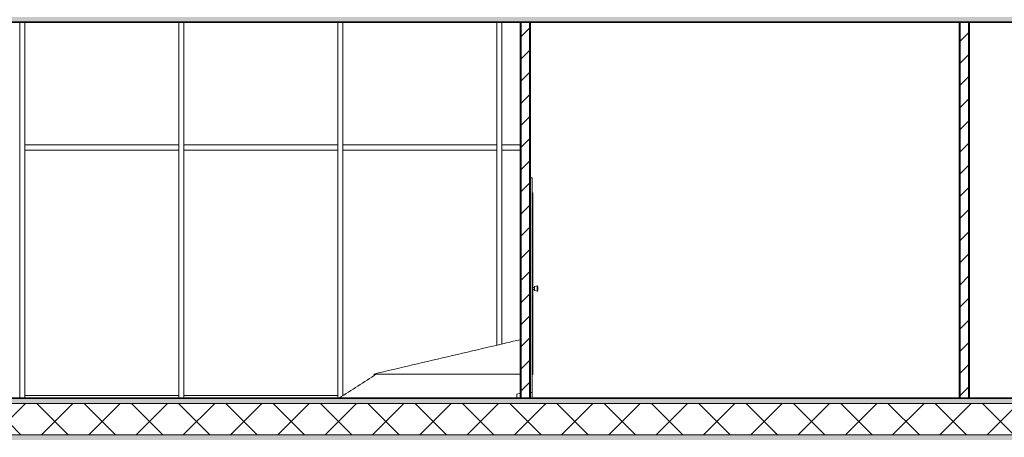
# Model space of a CAD drawing. Header units: inches. Extents: x 424 to 2043, y -237 to 445.
# Tile 948 of 965: x 996.6 to 1006.03, y 225.78 to 229.78. Entities that reach past the tile are written whole.
import ezdxf

# ---------------------------------------------------------------- set-up
doc = ezdxf.new("R2010")
doc.units = ezdxf.units.IN
doc.header["$MEASUREMENT"] = 0
for name, color, linetype, lineweight in [('A-DOOR', 31, 'Continuous', 9), ('A-DOOR-FRAM', 31, 'Continuous', 9), ('A-FLOR', 192, 'Continuous', 9), ('A-FLOR-MCUT', 51, 'Continuous', 9), ('A-FLOR-PATT', 8, 'Continuous', 35), ('A-GLAZ-CURT', 52, 'Continuous', 9), ('A-GLAZ-CWMG', 51, 'Continuous', 9), ('A-WALL', 113, 'Continuous', 9), ('A-WALL-PATT', 111, 'Continuous', 25)]:
    doc.layers.add(name, color=color, linetype=linetype, lineweight=lineweight)
pattern_1 = [(108.435, (988.67603, 228.86908), (-0.41678894, 0.83294356), [0.158, -1.159]), (139.399, (988.626028, 229.019077), (-2.49915805, 2.08284494), [0.077, -3.763]), (136.848, (988.984028, 229.069077), (-6.247659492, 5.831057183), [0.183, -8.952]), (109.983, (988.851028, 229.194077), (-1.249748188, 3.331484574), [0.098, -4.778]), (90, (988.81703, 228.86908), (-0.416, 0.417), [0.083, -0.333]), (118.443, (988.817028, 228.953077), (2.9159587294, -5.414786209), [0.227, -11.141]), (84.289, (988.709028, 229.152077), (-0.416051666, -3.748202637), [0.084, -4.102]), (129.806, (988.71703, 229.23608), (1.66603147, -2.08199523), [0.065, -3.188])]
pattern_2 = [(0, (988.56703, 228.86908), (0, 0.15), []), (90, (988.56703, 228.86908), (-0.15, 9e-18), [])]
pattern_3 = [(45, (988.56703, 228.86908), (-0.106066, 0.106066), [])]
pattern_4 = [(45, (988.56703, 228.86908), (-0.212132, 0.212132), []), (135, (988.56703, 228.86908), (-0.212132, -0.212132), [])]

# ---------------------------------------------------------------- blocks, each defined once
blk = doc.blocks.new('System Panel - Glazed-137468-Section 2')
at = {"layer": 'A-GLAZ-CURT'}
blk.add_line((45.628, 9.625), (45.6303, 9.625), dxfattribs=at)
blk = doc.blocks.new('Rectangular Mullion - 50 x 150mm-V6-Section 2')
at = {"layer": 'A-GLAZ-CWMG'}
for p, q in [((44.1062, 9.6), (44.1062, 9.625)), ((45.578, 9.625), (44.1062, 9.625)), ((45.578, 9.625), (45.578, 9.6))]:
    blk.add_line(p, q, dxfattribs=at)
blk = doc.blocks.new('Rectangular Mullion - 50 x 150mm-V14-Section 2')
at = {"layer": 'A-GLAZ-CWMG'}
for p, q in [((47.1497, 11.975), (47.1497, 12.025)), ((47.3236, 12.025), (47.1497, 12.025)), ((47.3236, 11.975), (47.1497, 11.975))]:
    blk.add_line(p, q, dxfattribs=at)
blk = doc.blocks.new('Rectangular Mullion - 50 x 150mm-V5-Section 2')
at = {"layer": 'A-GLAZ-CWMG'}
for p, q in [((7.5845, 7.175), (7.5845, 7.225)), ((9.0562, 7.225), (7.5845, 7.225)), ((9.0562, 7.175), (7.5845, 7.175)), ((9.0562, 7.225), (9.0562, 7.175))]:
    blk.add_line(p, q, dxfattribs=at)
blk = doc.blocks.new('Rectangular Mullion - 50 x 150mm-137371-Section 2')
at = {"layer": 'A-GLAZ-CWMG'}
for p, q in [((47.0997, 12), (47.0997, 10.1074)), ((47.1497, 12), (47.1497, 10.1191))]:
    blk.add_line(p, q, dxfattribs=at)
blk = doc.blocks.new('Rectangular Mullion - 50 x 150mm-V23-Section 2')
at = {"layer": 'A-GLAZ-CWMG'}
for p, q in [((45.578, 12), (45.578, 9.6)), ((45.628, 12), (45.628, 9.6235))]:
    blk.add_line(p, q, dxfattribs=at)
blk = doc.blocks.new('Rectangular Mullion - 50 x 150mm-137391-Section 2')
at = {"layer": 'A-GLAZ-CWMG'}
for p, q in [((31.8823, 4.8), (31.8823, 2.4)), ((31.9323, 4.8), (31.9323, 2.4))]:
    blk.add_line(p, q, dxfattribs=at)
blk = doc.blocks.new('Rectangular Mullion - 50 x 150mm-V27-Section 2')
at = {"layer": 'A-GLAZ-CWMG'}
for p, q in [((47.0997, 13.2), (47.0997, 12)), ((47.1497, 13.2), (47.1497, 12))]:
    blk.add_line(p, q, dxfattribs=at)
blk = doc.blocks.new('ExtDbl _3_ - 1510 x 2110mm-232864-Section 2')
at = {"layer": 'A-DOOR'}
for p, q in [((47.4416, 11.5665), (47.4376, 11.5665)), ((47.4436, 9.8275), (47.4436, 11.5645)), ((47.4626, 10.66), (47.4436, 10.66)), ((47.4626, 10.66), (47.4436, 10.66)), ((47.4873, 10.675), (47.4626, 10.6686)), ((47.4873, 10.675), (47.4626, 10.6686)), ((47.4626, 10.6686), (47.4626, 10.65)), ((47.4626, 10.65), (47.4626, 10.6314)), ((47.4908, 10.675), (47.4873, 10.675)), ((47.4908, 10.675), (47.4873, 10.675)), ((47.4873, 10.6738), (47.4873, 10.65)), ((47.4873, 10.6738), (47.4873, 10.6738)), ((47.4873, 10.65), (47.4873, 10.6262)), ((47.4926, 10.6705), (47.4908, 10.675)), ((47.4926, 10.6705), (47.4908, 10.675)), ((47.4908, 10.6738), (47.4908, 10.65)), ((47.4908, 10.6738), (47.4908, 10.6738)), ((47.4908, 10.65), (47.4908, 10.6262)), ((47.4926, 10.6645), (47.4926, 10.65)), ((47.4926, 10.6645), (47.4926, 10.6645)), ((47.4926, 10.65), (47.4926, 10.6355)), ((47.4436, 10.64), (47.4626, 10.64)), ((47.4436, 10.64), (47.4626, 10.64)), ((47.4626, 10.6314), (47.4873, 10.625)), ((47.4626, 10.6314), (47.4873, 10.625)), ((47.4873, 10.6262), (47.4873, 10.6262)), ((47.4873, 10.625), (47.4908, 10.625)), ((47.4873, 10.625), (47.4908, 10.625)), ((47.4908, 10.625), (47.4926, 10.6295)), ((47.4908, 10.625), (47.4926, 10.6295)), ((47.4908, 10.6262), (47.4908, 10.6262)), ((47.4926, 10.6355), (47.4926, 10.6355)), ((47.4376, 9.8255), (47.4416, 9.8255)), ((47.3236, 9.6473), (47.2936, 9.6386)), ((47.2936, 9.6386), (47.2936, 9.6)), ((47.4236, 9.6545), (47.4376, 9.6545)), ((47.4376, 9.6545), (47.4376, 9.6))]:
    blk.add_line(p, q, dxfattribs=at)
for points, knots in [([(47.4436, 11.5645), (47.4436, 11.5647), (47.4436, 11.5649), (47.4435, 11.5653), (47.4434, 11.5655), (47.4433, 11.5656), (47.4432, 11.5658), (47.443, 11.5659), (47.4429, 11.5661), (47.4426, 11.5662), (47.4424, 11.5664), (47.4421, 11.5665), (47.4418, 11.5665), (47.4416, 11.5665)], [0, 0, 0, 0, 0.166667, 0.25, 0.333333, 0.375, 0.416667, 0.5, 0.583333, 0.666667, 0.75, 0.833333, 1, 1, 1, 1]), ([(47.4416, 9.8255), (47.4418, 9.8255), (47.4421, 9.8255), (47.4424, 9.8256), (47.4426, 9.8258), (47.4429, 9.8259), (47.443, 9.8261), (47.4432, 9.8262), (47.4433, 9.8264), (47.4434, 9.8265), (47.4435, 9.8267), (47.4436, 9.8271), (47.4436, 9.8273), (47.4436, 9.8275)], [-1, -1, -1, -1, -0.833333, -0.75, -0.666667, -0.583333, -0.5, -0.416667, -0.375, -0.333333, -0.25, -0.166667, 0, 0, 0, 0])]:
    blk.add_open_spline(points, degree=3, knots=knots, dxfattribs=at)
at = {"layer": 'A-DOOR-FRAM'}
for p, q in [((47.4376, 11.71), (47.4236, 11.71)), ((47.4376, 11.71), (47.4376, 9.6545)), ((47.4376, 9.6545), (47.4236, 9.6545))]:
    blk.add_line(p, q, dxfattribs=at)

msp = doc.modelspace()

# ---------------------------------------------------------------- hatches: boundary and pattern name
at = {"layer": 'A-FLOR-PATT', "lineweight": 9}
h = msp.add_hatch(dxfattribs=at)
h.set_pattern_fill('FP_1', color=256, style=0, pattern_type=2)
h.set_pattern_definition(pattern_1)
h.paths.add_polyline_path([(1012.7941, 229.7501), (1013.3677, 229.7501), (1013.3677, 229.8001), (983.7718, 229.8001), (983.7718, 229.7501), (1012.1003, 229.7501)], flags=0)
h.paths.add_polyline_path([(941.7605, 229.7501), (963.3888, 229.7501), (963.3888, 229.8001), (941.7605, 229.8001)], flags=0)
h.paths.add_polyline_path([(970.5191, 229.7501), (970.5191, 229.8001), (966.6919, 229.8001), (966.6919, 229.7501), (970.4716, 229.7501)], flags=0)
h = msp.add_hatch(dxfattribs=at)
h.set_pattern_fill('FP_2', color=256, style=0, pattern_type=2)
h.set_pattern_definition([(0, (988.56703, 228.86908), (0.406, 0.102), [0.034, -0.271, 0.034, -0.271, -1.626]), (0, (988.56703, 228.86908), (0.406, 0.102), [-0.61, 0.034, -0.576, 0.034, -0.271, -0.711]), (0, (988.56703, 228.86908), (0.406, 0.102), [-1.524, 0.034, -0.17, 0.034, -0.474]), (120, (988.72003, 228.92008), (-0.2913346, 0.30060631), [0.034, -0.271, 0.034, -0.271, -1.626]), (120, (988.72003, 228.92008), (-0.2913346, 0.30060631), [-0.61, 0.034, -0.576, 0.034, -0.271, -0.711]), (120, (988.72003, 228.92008), (-0.2913346, 0.30060631), [-1.524, 0.034, -0.17, 0.034, -0.474]), (240, (988.77103, 229.12308), (-0.1146654, -0.40260631), [0.034, -0.271, 0.034, -0.271, -1.626]), (240, (988.77103, 229.12308), (-0.1146654, -0.40260631), [-0.61, 0.034, -0.576, 0.034, -0.271, -0.711]), (240, (988.77103, 229.12308), (-0.1146654, -0.40260631), [-1.524, 0.034, -0.17, 0.034, -0.474])])
h.paths.add_polyline_path([(1012.7941, 226.1001), (1013.3677, 226.1001), (1013.3677, 226.1501), (983.7718, 226.1501), (983.7718, 226.1001), (1012.1003, 226.1001)], flags=0)
h.paths.add_polyline_path([(945.5373, 226.1001), (963.3888, 226.1001), (963.3888, 226.1501), (945.5373, 226.1501)], flags=0)
h.paths.add_polyline_path([(970.4716, 226.1001), (970.5191, 226.1001), (970.5191, 226.1501), (966.6919, 226.1501), (966.6919, 226.1001), (969.7778, 226.1001)], flags=0)
h = msp.add_hatch(dxfattribs=at)
h.set_pattern_fill('FP_3', color=256, style=0, pattern_type=2)
h.set_pattern_definition([(45, (988.56703, 228.86908), (-0.2262742, 0.2262742), []), (135, (988.56703, 228.86908), (-0.2262742, -0.2262742), [])])
h.paths.add_polyline_path([(969.7778, 225.8001), (970.5191, 225.8001), (970.5191, 226.1001), (966.6919, 226.1001), (966.6919, 225.8001), (969.084, 225.8001)], flags=0)
h.paths.add_polyline_path([(945.8413, 225.8001), (963.3888, 225.8001), (963.3888, 226.1001), (945.5373, 226.1001), (945.5373, 225.8001)], flags=0)
h.paths.add_polyline_path([(1012.7941, 225.8001), (1013.3677, 225.8001), (1013.3677, 226.1001), (983.7718, 226.1001), (983.7718, 225.8001), (1012.1003, 225.8001)], flags=0)
h = msp.add_hatch(dxfattribs=at)
h.set_pattern_fill('FP_1', color=256, style=0, pattern_type=2)
h.set_pattern_definition(pattern_1)
h.paths.add_polyline_path([(945.5373, 225.7501), (963.3888, 225.7501), (963.3888, 225.8001), (945.5373, 225.8001)], flags=0)
h.paths.add_polyline_path([(1013.3677, 225.7501), (1013.3677, 225.8001), (983.7718, 225.8001), (983.7718, 225.7501), (1012.7941, 225.7501)], flags=0)
h.paths.add_polyline_path([(966.6919, 225.7501), (970.5191, 225.7501), (970.5191, 225.8001), (966.6919, 225.8001)], flags=0)
at = {"layer": 'A-WALL-PATT', "lineweight": 9}
h = msp.add_hatch(dxfattribs=at)
h.set_pattern_fill('FP_4', color=256, style=0, pattern_type=2)
h.set_pattern_definition(pattern_2)
h.paths.add_polyline_path([(1001.3927, 226.1501), (1001.4027, 226.1501), (1001.4027, 229.7501), (1001.3927, 229.7501), (1001.3927, 226.5633)], flags=0)
h = msp.add_hatch(dxfattribs=at)
h.set_pattern_fill('FP_5', color=256, style=0, pattern_type=2)
h.set_pattern_definition(pattern_3)
h.paths.add_polyline_path([(1001.4027, 226.1501), (1001.4827, 226.1501), (1001.4827, 229.7501), (1001.4027, 229.7501), (1001.4027, 226.5633)], flags=0)
h = msp.add_hatch(dxfattribs=at)
h.set_pattern_fill('FP_6', color=256, style=0, pattern_type=2)
h.set_pattern_definition(pattern_4)
h.paths.add_polyline_path([(1001.4927, 226.1501), (1001.4927, 229.7501), (1001.4827, 229.7501), (1001.4827, 226.1501)], flags=0)
h = msp.add_hatch(dxfattribs=at)
h.set_pattern_fill('FP_4', color=256, style=0, pattern_type=2)
h.set_pattern_definition(pattern_2)
h.paths.add_polyline_path([(1005.6027, 226.1501), (1005.6027, 229.7501), (1005.5927, 229.7501), (1005.5927, 226.1501)], flags=0)
h = msp.add_hatch(dxfattribs=at)
h.set_pattern_fill('FP_5', color=256, style=0, pattern_type=2)
h.set_pattern_definition(pattern_3)
h.paths.add_polyline_path([(1005.6827, 226.1501), (1005.6827, 229.7501), (1005.6027, 229.7501), (1005.6027, 226.1501)], flags=0)
h = msp.add_hatch(dxfattribs=at)
h.set_pattern_fill('FP_6', color=256, style=0, pattern_type=2)
h.set_pattern_definition(pattern_4)
h.paths.add_polyline_path([(1005.6927, 226.1501), (1005.6927, 229.7501), (1005.6827, 229.7501), (1005.6827, 226.1501)], flags=0)

# ---------------------------------------------------------------- linework, layer by layer
at = {"layer": 'A-FLOR', "lineweight": 35}
for p, q in [((983.7718, 229.7501), (1013.3677, 229.7501)), ((1013.3677, 226.1501), (983.7718, 226.1501))]:
    msp.add_line(p, q, dxfattribs=at)
at = {"layer": 'A-FLOR-MCUT'}
for p, q in [((1013.3677, 226.1001), (983.7718, 226.1001)), ((1013.3677, 225.8001), (983.7718, 225.8001))]:
    msp.add_line(p, q, dxfattribs=at)
at = {"layer": 'A-WALL', "lineweight": 25}
for p, q in [((1001.3927, 229.7501), (1001.3927, 226.1501)), ((1001.4927, 226.1501), (1001.4927, 229.7501)), ((1005.5927, 229.7501), (1005.5927, 226.1501)), ((1005.6927, 226.1501), (1005.6927, 229.7501))]:
    msp.add_line(p, q, dxfattribs=at)
at = {"layer": 'A-WALL'}
for p, q in [((1001.4027, 229.7501), (1001.4027, 226.1501)), ((1001.4827, 229.7501), (1001.4827, 226.1501)), ((1005.6027, 229.7501), (1005.6027, 226.1501)), ((1005.6827, 229.7501), (1005.6827, 226.1501))]:
    msp.add_line(p, q, dxfattribs=at)
msp.add_open_spline([(1001.3927, 226.71), (1001.3051, 226.6895), (1001.0896, 226.6389), (1000.7462, 226.5583), (1000.367, 226.4693), (1000.1158, 226.4104), (999.9925, 226.3815)], degree=3, knots=[0.92597203, 0.92597203, 0.92597203, 0.92597203, 0.94032258, 0.96129032, 0.98225806, 1.00246585, 1.00246585, 1.00246585, 1.00246585], dxfattribs=at)
for points in [[(1000.0176, 226.3814), (999.8986, 226.3043), (999.7797, 226.2272), (999.6607, 226.1501)], [(999.9925, 226.3815), (1000.459, 226.3809), (1000.9257, 226.3805), (1001.3927, 226.3804)], [(999.9986, 226.3691), (999.9966, 226.3732), (999.9945, 226.3773), (999.9925, 226.3815)], [(1001.3926, 226.3804), (1000.9341, 226.3805), (1000.4757, 226.3808), (1000.0176, 226.3814)]]:
    msp.add_open_spline(points, degree=3, dxfattribs=at)

# ---------------------------------------------------------------- block references
at = {"layer": 'A-DOOR'}
msp.add_blockref('ExtDbl _3_ - 1510 x 2110mm-232864-Section 2', (954.069, 216.5501), dxfattribs=at)
at = {"layer": 'A-GLAZ-CURT'}
msp.add_blockref('System Panel - Glazed-137468-Section 2', (954.069, 216.5501), dxfattribs=at)
at = {"layer": 'A-GLAZ-CWMG'}
for name, p in [('Rectangular Mullion - 50 x 150mm-V27-Section 2', (949.5038, 216.5501)), ('Rectangular Mullion - 50 x 150mm-V27-Section 2', (951.0255, 216.5501)), ('Rectangular Mullion - 50 x 150mm-V27-Section 2', (952.5473, 216.5501)), ('Rectangular Mullion - 50 x 150mm-V27-Section 2', (954.069, 216.5501)), ('Rectangular Mullion - 50 x 150mm-137391-Section 2', (964.7212, 223.7501)), ('Rectangular Mullion - 50 x 150mm-V5-Section 2', (989.069, 221.3501)), ('Rectangular Mullion - 50 x 150mm-137391-Section 2', (966.2429, 223.7501)), ('Rectangular Mullion - 50 x 150mm-V5-Section 2', (990.5908, 221.3501)), ('Rectangular Mullion - 50 x 150mm-V23-Section 2', (954.069, 216.5501)), ('Rectangular Mullion - 50 x 150mm-V5-Section 2', (992.1125, 221.3501)), ('Rectangular Mullion - 50 x 150mm-137371-Section 2', (954.069, 216.5501)), ('Rectangular Mullion - 50 x 150mm-V14-Section 2', (954.069, 216.5501)), ('Rectangular Mullion - 50 x 150mm-V6-Section 2', (952.5473, 216.5501)), ('Rectangular Mullion - 50 x 150mm-V6-Section 2', (954.069, 216.5501))]:
    msp.add_blockref(name, p, dxfattribs=at)

doc.saveas('drawing.dxf')
